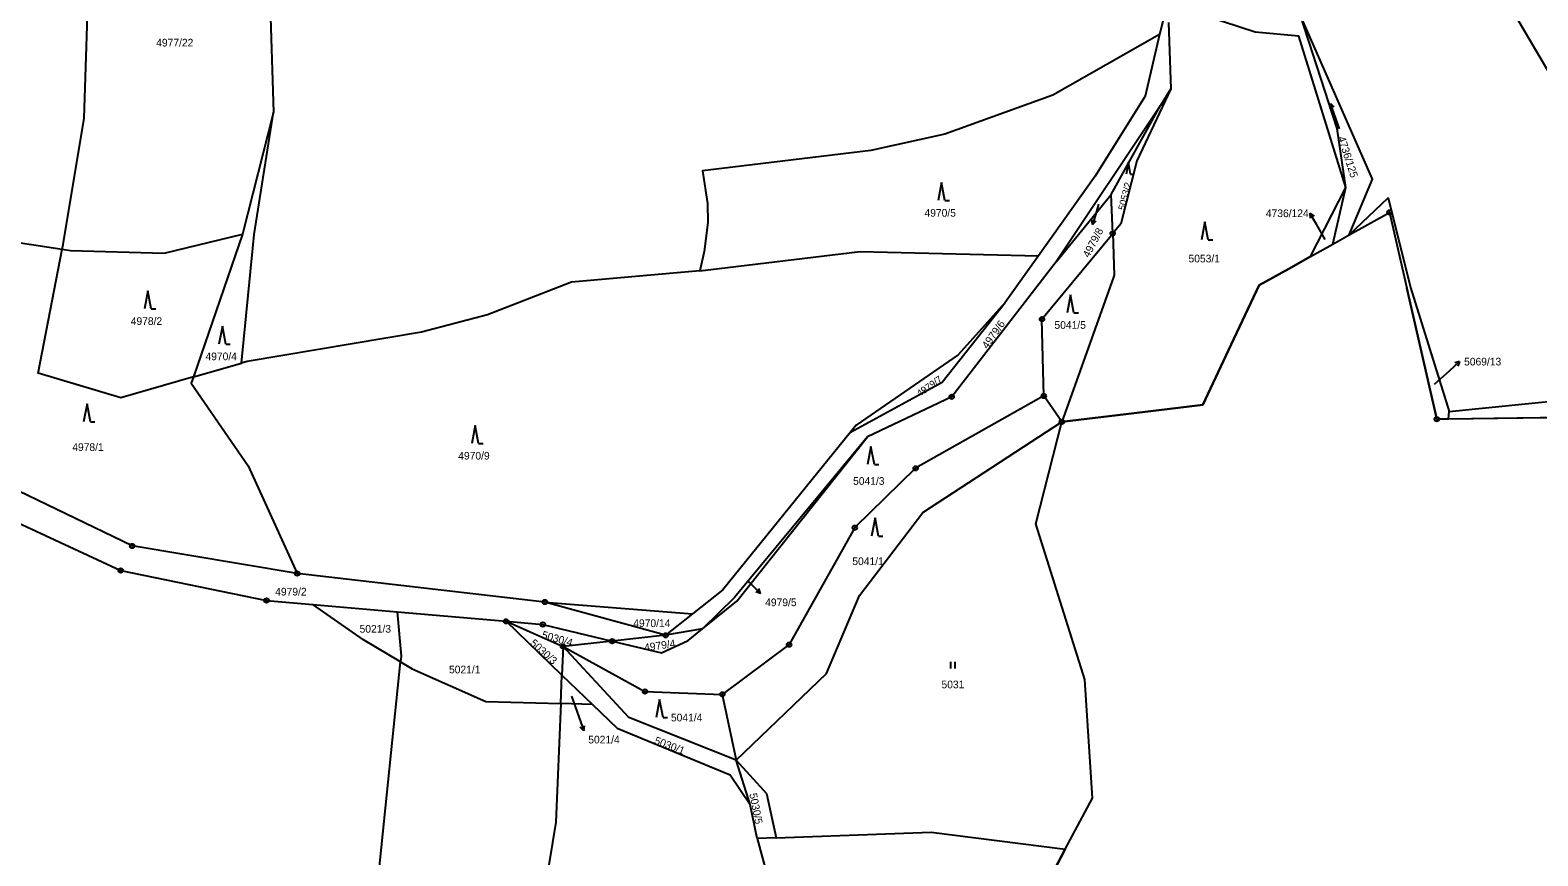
# Model space of a CAD drawing. Extents: x -733394 to -722299, y -1082822 to -1075049.
# Drawn here: x -724412.9 to -724079.1, y -1080825.2 to -1080642.3 of the extents above; entities that cross this region are included whole.
import ezdxf

# ---------------------------------------------------------------- set-up
doc = ezdxf.new("R2010")
doc.units = 0
for name, color, linetype in [('Hranice parcel', 7, 'Continuous'), ('Parcelní čísla', 7, 'Continuous'), ('Polygon ku', 7, 'Continuous'), ('Pop  PČ popisy', 7, 'Continuous'), ('Značky bodu BP', 7, 'Continuous'), ('Značky kultur', 7, 'Continuous')]:
    doc.layers.add(name, color=color, linetype=linetype)

msp = doc.modelspace()

# ---------------------------------------------------------------- linework, layer by layer
at = {"layer": 'Hranice parcel'}
for p, q in [((-724361.07, -1080595.83), (-724359, -1080660.46)), ((-724160.69, -1080634.35), (-724162.87, -1080643.26)), ((-724160.92, -1080640.63), (-724160.4, -1080655.31)), ((-724162.87, -1080643.26), (-724166.06, -1080656.93)), ((-724160.4, -1080655.31), (-724162.67, -1080659.04)), ((-724359, -1080660.46), (-724365.87, -1080687.51)), ((-724162.67, -1080659.04), (-724185.74, -1080693.63)), ((-724173.56, -1080678.69), (-724162.67, -1080659.04)), ((-724129.45, -1080692.46), (-724121.64, -1080677.18)), ((-724124.53, -1080689.7), (-724121.64, -1080677.18)), ((-724185.74, -1080693.63), (-724173.56, -1080678.69)), ((-724173.25, -1080687.35), (-724173.56, -1080678.69)), ((-724120.88, -1080687.66), (-724112, -1080682.68)), ((-724112, -1080682.68), (-724108.15, -1080699.5)), ((-724365.87, -1080687.51), (-724376.76, -1080719.14)), ((-724124.53, -1080689.7), (-724120.88, -1080687.66)), ((-724129.45, -1080692.46), (-724124.53, -1080689.7)), ((-724189.65, -1080692.29), (-724197.04, -1080702.68)), ((-724129.45, -1080692.46), (-724134.28, -1080695.16)), ((-724101.52, -1080728.49), (-724108.15, -1080699.5)), ((-724147, -1080711.93), (-724153.32, -1080725.3)), ((-724376.76, -1080719.14), (-724366.07, -1080716.06)), ((-724184.5, -1080729.09), (-724188.48, -1080723.35)), ((-724168.49, -1080727.14), (-724184.5, -1080729.09)), ((-724153.32, -1080725.3), (-724168.49, -1080727.14)), ((-724098.91, -1080728.45), (-724098.79, -1080726.82)), ((-724190.24, -1080751.64), (-724184.5, -1080729.09)), ((-724098.91, -1080728.45), (-724101.52, -1080728.49)), ((-724098.91, -1080728.45), (-724063.45, -1080727.88)), ((-724298.97, -1080768.99), (-724353.79, -1080762.66)), ((-724360.55, -1080768.66), (-724350.33, -1080769.55)), ((-724350.33, -1080769.55), (-724331.67, -1080771.17)), ((-724331.67, -1080771.17), (-724307.55, -1080773.26)), ((-724272.22, -1080776.37), (-724298.97, -1080768.99)), ((-724298.97, -1080768.99), (-724266.24, -1080771.62)), ((-724295.18, -1080785.17), (-724307.55, -1080773.26)), ((-724307.55, -1080773.26), (-724294.92, -1080778.85)), ((-724266.24, -1080771.62), (-724272.22, -1080776.37)), ((-724284.04, -1080777.66), (-724294.92, -1080778.85)), ((-724272.22, -1080776.37), (-724284.04, -1080777.66)), ((-724264.09, -1080774.94), (-724272.22, -1080776.37)), ((-724294.92, -1080778.85), (-724295.18, -1080785.17)), ((-724295.44, -1080791.48), (-724295.18, -1080785.17)), ((-724295.18, -1080785.17), (-724288.42, -1080791.68)), ((-724259.67, -1080789.44), (-724256.61, -1080804.03)), ((-724288.42, -1080791.68), (-724295.44, -1080791.48)), ((-724288.42, -1080791.68), (-724282.95, -1080796.95)), ((-724253.52, -1080813.84), (-724256.61, -1080804.03)), ((-724256.61, -1080804.03), (-724249.87, -1080811.39)), ((-724251.98, -1080821.41), (-724253.52, -1080813.84)), ((-724249.87, -1080811.39), (-724247.75, -1080821.25)), ((-724183.74, -1080823.74), (-724177.76, -1080812.45)), ((-724247.75, -1080821.25), (-724251.98, -1080821.41)), ((-724251.98, -1080821.41), (-724246.57, -1080841.33)), ((-724183.74, -1080823.74), (-724189.76, -1080835.1))]:
    msp.add_line(p, q, dxfattribs=at)
for points in [[(-724405.81, -1080690.86), (-724405.61, -1080689.8), (-724400.95, -1080661.83), (-724399.79, -1080627.71), (-724402.11, -1080597.58), (-724361.07, -1080595.83)], [(-724013.91, -1080653.77), (-724037.13, -1080662.78), (-724064.39, -1080672.58), (-724084.01, -1080639.24), (-724103.24, -1080612.8)], [(-724121.64, -1080677.18), (-724132.04, -1080643.62), (-724141.71, -1080642.78), (-724155.75, -1080638.16)], [(-724121.64, -1080677.18), (-724123.54, -1080664.07), (-724131.65, -1080639.09)], [(-724120.88, -1080687.66), (-724115.72, -1080675.34), (-724131.65, -1080639.09)], [(-724162.87, -1080643.26), (-724186.47, -1080656.72), (-724210.43, -1080665.36), (-724226.76, -1080668.98), (-724264.09, -1080673.51), (-724262.98, -1080680.74), (-724262.87, -1080684.9), (-724263.65, -1080691.35), (-724264.65, -1080695.63)], [(-724166.06, -1080656.93), (-724177.11, -1080674.67), (-724189.65, -1080692.29)], [(-724160.4, -1080655.31), (-724167.92, -1080671.24), (-724171.47, -1080685.2), (-724173.25, -1080687.35)], [(-724366.07, -1080716.06), (-724363.57, -1080690.61), (-724363.28, -1080687.57), (-724359, -1080660.46)], [(-724120.88, -1080687.66), (-724112.26, -1080679.48), (-724107.3, -1080699.31), (-724098.79, -1080726.82)], [(-724452.55, -1080687.76), (-724440.76, -1080685.49), (-724405.81, -1080690.86)], [(-724405.81, -1080690.86), (-724403.95, -1080691.15), (-724383.23, -1080691.7), (-724365.87, -1080687.51)], [(-724188.48, -1080723.35), (-724188.91, -1080706.35), (-724173.25, -1080687.35)], [(-724173.25, -1080687.35), (-724172.92, -1080696.62), (-724173.16, -1080697.29), (-724184.5, -1080729.09)], [(-724376.76, -1080719.14), (-724392.8, -1080723.77), (-724411.09, -1080718.32), (-724405.81, -1080690.86)], [(-724264.65, -1080695.63), (-724229.15, -1080691.37), (-724189.65, -1080692.29)], [(-724185.74, -1080693.63), (-724208.89, -1080723.54), (-724227.55, -1080732.43)], [(-724264.65, -1080695.63), (-724293.02, -1080698.13), (-724311.67, -1080705.4), (-724326.22, -1080709.24), (-724364.88, -1080715.71), (-724366.07, -1080716.06)], [(-724134.28, -1080695.16), (-724140.8, -1080698.81), (-724147, -1080711.93)], [(-724231.28, -1080731.36), (-724210.97, -1080720.33), (-724197.04, -1080702.68)], [(-724197.04, -1080702.68), (-724207.45, -1080714.24), (-724230.03, -1080729.82), (-724231.28, -1080731.36)], [(-724098.79, -1080726.82), (-724054.86, -1080722.33), (-724007.93, -1080714.19)], [(-724376.76, -1080719.14), (-724377.23, -1080720.49), (-724364.65, -1080738.86), (-724353.79, -1080762.66)], [(-724353.79, -1080762.66), (-724390.31, -1080756.57), (-724449.14, -1080728.18), (-724464.69, -1080723.76)], [(-724188.48, -1080723.35), (-724216.87, -1080739.37), (-724230.33, -1080752.51), (-724244.89, -1080778.43), (-724259.67, -1080789.44)], [(-724256.61, -1080804.03), (-724236.59, -1080784.82), (-724229.3, -1080767.52), (-724215.31, -1080749.14), (-724184.5, -1080729.09)], [(-724231.28, -1080731.36), (-724259.55, -1080766.3), (-724266.24, -1080771.62)], [(-724227.55, -1080732.43), (-724256.96, -1080767.96), (-724264.09, -1080774.94)], [(-724264.09, -1080774.94), (-724256.43, -1080768.78), (-724227.55, -1080732.43)], [(-724451.17, -1080734.88), (-724392.84, -1080762.01), (-724360.55, -1080768.66)], [(-724177.76, -1080812.45), (-724179.44, -1080786.17), (-724190.24, -1080751.64)], [(-724330.9, -1080782.25), (-724339.08, -1080777.37), (-724350.33, -1080769.55)], [(-724331.67, -1080771.17), (-724330.77, -1080780.95), (-724330.9, -1080782.25)], [(-724307.55, -1080773.26), (-724299.4, -1080773.97), (-724284.04, -1080777.66)], [(-724284.04, -1080777.66), (-724273.15, -1080780.26), (-724267.26, -1080777.49), (-724264.09, -1080774.94)], [(-724256.61, -1080804.03), (-724280.38, -1080794.57), (-724294.92, -1080778.85)], [(-724294.92, -1080778.85), (-724276.79, -1080788.82), (-724259.67, -1080789.44)], [(-724341.98, -1080862.08), (-724335.68, -1080829.05), (-724330.9, -1080782.25)], [(-724330.9, -1080782.25), (-724328.33, -1080783.79), (-724312.03, -1080791.02), (-724295.44, -1080791.48)], [(-724295.44, -1080791.48), (-724296.53, -1080817.75), (-724304.99, -1080869.5), (-724312.51, -1080900.24), (-724320.91, -1080929.02), (-724321.34, -1080930.51), (-724325.69, -1080948.04)], [(-724282.95, -1080796.95), (-724257.91, -1080807.29), (-724253.52, -1080813.84)], [(-724247.75, -1080821.25), (-724213.43, -1080819.95), (-724183.74, -1080823.74)]]:
    msp.add_lwpolyline(points, dxfattribs=at)
at = {"layer": 'Polygon ku'}
msp.add_lwpolyline([(-724189.76, -1080835.1), (-724183.74, -1080823.74), (-724177.76, -1080812.45), (-724179.44, -1080786.17), (-724190.24, -1080751.64), (-724184.5, -1080729.09), (-724168.49, -1080727.14), (-724153.32, -1080725.3), (-724147, -1080711.93), (-724140.8, -1080698.81), (-724134.28, -1080695.16), (-724129.45, -1080692.46), (-724124.53, -1080689.7), (-724120.88, -1080687.66), (-724112, -1080682.68), (-724108.15, -1080699.5), (-724101.52, -1080728.49), (-724098.91, -1080728.45), (-724063.45, -1080727.88)], dxfattribs=at)
at = {"layer": 'Pop  PČ popisy'}
for p, q in [((-724176.41, -1080680.89), (-724176.86, -1080682.5)), ((-724177.69, -1080685.39), (-724177.89, -1080684.28)), ((-724176.86, -1080682.5), (-724177.69, -1080685.39)), ((-724128.09, -1080685.46), (-724129.64, -1080682.89)), ((-724129.64, -1080682.89), (-724128.69, -1080683.49)), ((-724129.64, -1080682.89), (-724129.55, -1080684)), ((-724177.69, -1080685.39), (-724176.93, -1080684.56)), ((-724126.19, -1080688.68), (-724128.09, -1080685.46)), ((-724102, -1080720.75), (-724098.69, -1080717.75)), ((-724098.69, -1080717.75), (-724096.46, -1080715.74)), ((-724096.46, -1080715.74), (-724097.54, -1080716.04)), ((-724096.46, -1080715.74), (-724096.87, -1080716.78)), ((-724253.92, -1080764.45), (-724253.34, -1080765)), ((-724253.34, -1080765), (-724251.18, -1080767.08)), ((-724251.18, -1080767.08), (-724252.25, -1080766.75)), ((-724251.18, -1080767.08), (-724251.55, -1080766.03)), ((-724293.03, -1080789.83), (-724291.33, -1080794.66)), ((-724291.33, -1080794.66), (-724290.35, -1080797.5)), ((-724290.35, -1080797.5), (-724291.15, -1080796.71)), ((-724290.35, -1080797.5), (-724290.21, -1080796.39))]:
    msp.add_line(p, q, dxfattribs=at)
at = {"layer": 'Značky bodu BP'}
for centre, radius in [((-724112, -1080682.68), 0.5), ((-724112, -1080682.68), 0.0303), ((-724173.25, -1080687.35), 0.5), ((-724173.25, -1080687.35), 0.0303), ((-724188.91, -1080706.35), 0.5), ((-724188.91, -1080706.35), 0.0303), ((-724208.89, -1080723.54), 0.5), ((-724208.89, -1080723.54), 0.0303), ((-724188.48, -1080723.35), 0.5), ((-724188.48, -1080723.35), 0.0303), ((-724184.5, -1080729.09), 0.5), ((-724184.5, -1080729.09), 0.5), ((-724184.5, -1080729.09), 0.0303), ((-724184.5, -1080729.09), 0.0303), ((-724101.52, -1080728.49), 0.5), ((-724101.52, -1080728.49), 0.0303), ((-724216.87, -1080739.37), 0.5), ((-724216.87, -1080739.37), 0.0303), ((-724230.33, -1080752.51), 0.5), ((-724230.33, -1080752.51), 0.0303), ((-724390.31, -1080756.57), 0.5), ((-724390.31, -1080756.57), 0.0303), ((-724392.84, -1080762.01), 0.5), ((-724392.84, -1080762.01), 0.0303), ((-724353.79, -1080762.66), 0.5), ((-724353.79, -1080762.66), 0.0303), ((-724360.55, -1080768.66), 0.5), ((-724360.55, -1080768.66), 0.0303), ((-724298.97, -1080768.99), 0.5), ((-724298.97, -1080768.99), 0.0303), ((-724307.55, -1080773.26), 0.5), ((-724307.55, -1080773.26), 0.0303), ((-724299.4, -1080773.97), 0.5), ((-724299.4, -1080773.97), 0.0303), ((-724284.04, -1080777.66), 0.5), ((-724284.04, -1080777.66), 0.0303), ((-724272.22, -1080776.37), 0.5), ((-724272.22, -1080776.37), 0.0303), ((-724294.92, -1080778.85), 0.5), ((-724294.92, -1080778.85), 0.0303), ((-724244.89, -1080778.43), 0.5), ((-724244.89, -1080778.43), 0.0303), ((-724276.79, -1080788.82), 0.5), ((-724276.79, -1080788.82), 0.0303), ((-724259.67, -1080789.44), 0.5), ((-724259.67, -1080789.44), 0.0303)]:
    msp.add_circle(centre, radius, dxfattribs=at)
at = {"layer": 'Značky kultur'}
for p, q in [((-724125.07, -1080658.57), (-724125.21, -1080659.66)), ((-724123.02, -1080664.21), (-724125.07, -1080658.57)), ((-724125.07, -1080658.57), (-724124.27, -1080659.32)), ((-724169.79, -1080671.56), (-724170.29, -1080674.24)), ((-724169.29, -1080674.24), (-724169.79, -1080671.56)), ((-724169.29, -1080674.24), (-724168.62, -1080674.24)), ((-724211.14, -1080676.09), (-724211.89, -1080680.09)), ((-724210.39, -1080680.09), (-724211.14, -1080676.09)), ((-724210.39, -1080680.09), (-724209.39, -1080680.09)), ((-724152.84, -1080684.8), (-724153.59, -1080688.8)), ((-724152.09, -1080688.8), (-724152.84, -1080684.8)), ((-724152.09, -1080688.8), (-724151.09, -1080688.8)), ((-724386.83, -1080700.07), (-724387.58, -1080704.07)), ((-724386.08, -1080704.07), (-724386.83, -1080700.07)), ((-724182.6, -1080700.92), (-724183.35, -1080704.92)), ((-724181.85, -1080704.92), (-724182.6, -1080700.92)), ((-724386.08, -1080704.07), (-724385.08, -1080704.07)), ((-724181.85, -1080704.92), (-724180.85, -1080704.92)), ((-724370.34, -1080707.88), (-724371.09, -1080711.88)), ((-724369.59, -1080711.88), (-724370.34, -1080707.88)), ((-724369.59, -1080711.88), (-724368.59, -1080711.88)), ((-724400.3, -1080725.08), (-724401.05, -1080729.08)), ((-724399.55, -1080729.08), (-724400.3, -1080725.08)), ((-724399.55, -1080729.08), (-724398.55, -1080729.08)), ((-724314.39, -1080729.89), (-724315.14, -1080733.89)), ((-724313.64, -1080733.89), (-724314.39, -1080729.89)), ((-724313.64, -1080733.89), (-724312.64, -1080733.89)), ((-724226.76, -1080734.54), (-724227.51, -1080738.54)), ((-724226.01, -1080738.54), (-724226.76, -1080734.54)), ((-724226.01, -1080738.54), (-724225.01, -1080738.54)), ((-724225.87, -1080750.38), (-724226.62, -1080754.38)), ((-724225.12, -1080754.38), (-724225.87, -1080750.38)), ((-724225.12, -1080754.38), (-724224.12, -1080754.38)), ((-724209.12, -1080783.72), (-724209.12, -1080782.22)), ((-724208.12, -1080783.72), (-724208.12, -1080782.22)), ((-724273.54, -1080790.58), (-724274.29, -1080794.58)), ((-724272.79, -1080794.58), (-724273.54, -1080790.58)), ((-724272.79, -1080794.58), (-724271.79, -1080794.58))]:
    msp.add_line(p, q, dxfattribs=at)

# ---------------------------------------------------------------- texts
at = {"layer": 'Parcelní čísla'}
for s, p in [('4977/22', (-724384.98, -1080645.94)), ('4970/5', (-724214.91, -1080683.64)), ('4736/124', (-724139.35, -1080683.73)), ('5053/1', (-724156.47, -1080693.76)), ('4978/2', (-724390.62, -1080707.62)), ('5041/5', (-724186.14, -1080708.47)), ('4970/4', (-724374.07, -1080715.43)), ('5069/13', (-724095.47, -1080716.59)), ('4978/1', (-724403.56, -1080735.53)), ('4970/9', (-724318.12, -1080737.44)), ('5041/3', (-724230.72, -1080743.03)), ('5041/1', (-724230.89, -1080760.81)), ('4979/2', (-724358.64, -1080767.55)), ('4979/5', (-724250.18, -1080769.91)), ('5021/3', (-724339.96, -1080775.78)), ('4970/14', (-724279.38, -1080774.53)), ('5021/1', (-724320.17, -1080784.79)), ('5031', (-724211.15, -1080788.11)), ('5041/4', (-724271.04, -1080795.43)), ('5021/4', (-724289.34, -1080800.32))]:
    msp.add_text(s, height=1.7, dxfattribs=at).set_placement(p)
for s, height, rotation, p in [('4736/125', 1.7, 288, (-724123.46, -1080666.16)), ('5053/2', 1.53, 76, (-724170.59, -1080682.32)), ('4979/8', 1.7, 62, (-724178.51, -1080692.84)), ('4979/6', 1.7, 55, (-724200.96, -1080713.05)), ('4979/7', 1.53, 35, (-724215.97, -1080723.6)), ('5030/3', 1.7, 318, (-724302.35, -1080778.32)), ('5030/4', 1.7, 344, (-724299.77, -1080776.98)), ('4979/4', 1.7, 8, (-724276.84, -1080779.94)), ('5030/1', 1.7, 339, (-724274.87, -1080800.33)), ('5030/5', 1.7, 281, (-724253.7, -1080811.49))]:
    msp.add_text(s, height=height, rotation=rotation, dxfattribs=at).set_placement(p)

doc.saveas('drawing.dxf')
